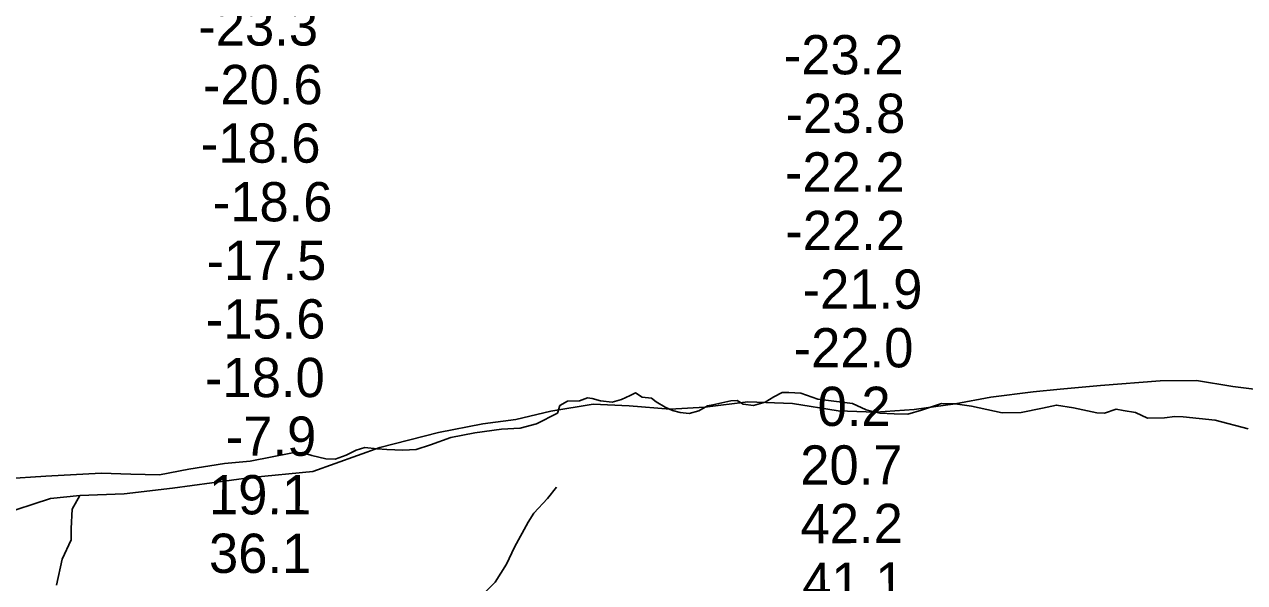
# Model space of a CAD drawing. Extents: x 3148686 to 3186545, y 916144 to 941516.
# Drawn here: x 3179377 to 3181457, y 932089 to 933042 of the extents above; entities that cross this region are included whole.
import ezdxf

# ---------------------------------------------------------------- set-up
doc = ezdxf.new("R2010")
doc.units = 0
for name, color, linetype in [('V-RIVR-EDGE', 7, 'Continuous'), ('V-RIVR-RANG', 7, 'Continuous'), ('V-SITE-VEGE', 7, 'Continuous'), ('V-TOPO-SHOR', 7, 'Continuous')]:
    doc.layers.add(name, color=color, linetype=linetype)

msp = doc.modelspace()

# ---------------------------------------------------------------- linework, layer by layer
at = {"layer": 'V-RIVR-EDGE'}
for points in [[(3179343.2, 932266.2), (3179413.5, 932270.6), (3179507.7, 932275.9), (3179558.5, 932274.2), (3179606.9, 932272.9), (3179656.9, 932282.5), (3179717.8, 932292.4), (3179761.7, 932296.3), (3179833.9, 932310.7), (3179850.4, 932311.3), (3179866.8, 932306), (3179890.8, 932300.5), (3179906.7, 932299.6), (3179925.3, 932306.8), (3179942.4, 932315), (3179957, 932319.5), (3179978.3, 932317.3), (3179994.7, 932316.1), (3180022.1, 932315.1), (3180045, 932316.3), (3180069.4, 932324.4), (3180103.8, 932336.8), (3180144.6, 932344.6), (3180190, 932351.2), (3180222.3, 932352.4), (3180250.1, 932359.9), (3180285.7, 932378.4), (3180289.7, 932391.2), (3180302.8, 932398.5), (3180323, 932399.3), (3180337, 932404.5), (3180344.9, 932403.5), (3180358.9, 932399.2), (3180379, 932396.8), (3180394.8, 932401.6), (3180409.5, 932408.6), (3180418.9, 932412.8), (3180430.2, 932405.8), (3180446, 932403.9), (3180454.2, 932397.5), (3180469.4, 932388.3), (3180481.9, 932382.8), (3180494.7, 932379.4), (3180510.5, 932377.9), (3180526.7, 932382.1), (3180541.3, 932390.6), (3180550.4, 932392.4), (3180581.2, 932399), (3180592.2, 932399.9), (3180602.2, 932393.8), (3180620.2, 932391.3), (3180639.7, 932397), (3180654.6, 932406.1), (3180668.7, 932413.7), (3180679.9, 932413.7), (3180700.6, 932412.1), (3180729.8, 932402.3), (3180788.6, 932394.5), (3180812, 932384.1), (3180835.5, 932378), (3180859.8, 932377.3), (3180883, 932376.3), (3180906.4, 932383.3), (3180940.3, 932394.5), (3180963.7, 932394.4), (3180991.4, 932390.1), (3181043.8, 932379), (3181076.4, 932379.5), (3181112.9, 932387), (3181136.4, 932392.1), (3181165.3, 932387.2), (3181205.2, 932378.9), (3181218.6, 932378.5), (3181238.4, 932384.9), (3181250.3, 932382.7), (3181271, 932379.6), (3181291.7, 932369.8), (3181320.9, 932370.1), (3181338.3, 932372.8)], [(3181338.3, 932372.8), (3181352.3, 932371.8), (3181407.1, 932366.2), (3181463.1, 932351.4)]]:
    msp.add_lwpolyline(points, dxfattribs=at)
at = {"layer": 'V-SITE-VEGE'}
for p, q in [((3181313.3, 932433.4), (3181211.4, 932425.3)), ((3181375.1, 932433.8), (3181313.3, 932433.4)), ((3181437.3, 932424), (3181375.1, 932433.8)), ((3181096.6, 932414.9), (3181024.8, 932405.8)), ((3181142.9, 932419.4), (3181096.6, 932414.9)), ((3181211.4, 932425.3), (3181142.9, 932419.4)), ((3181512.8, 932413.9), (3181437.3, 932424)), ((3180346.4, 932393.4), (3180274.2, 932381.7)), ((3180407.9, 932390.5), (3180346.4, 932393.4)), ((3180610.3, 932397.6), (3180537.2, 932388.4)), ((3180686.7, 932394.6), (3180610.3, 932397.6)), ((3180764, 932382.2), (3180686.7, 932394.6)), ((3180963.5, 932394.2), (3180893.6, 932384.7)), ((3181024.8, 932405.8), (3180963.5, 932394.2)), ((3180274.2, 932381.7), (3180214.9, 932367.6)), ((3180477.8, 932384.8), (3180407.9, 932390.5)), ((3180537.2, 932388.4), (3180477.8, 932384.8)), ((3180828.2, 932379.9), (3180764, 932382.2)), ((3180893.6, 932384.7), (3180828.2, 932379.9)), ((3180158.3, 932360), (3180083, 932345.5)), ((3180214.9, 932367.6), (3180158.3, 932360)), ((3180083, 932345.5), (3179982.9, 932319.6)), ((3179982.9, 932319.6), (3179868.4, 932278.6)), ((3179763.7, 932268.5), (3179629.3, 932250.2)), ((3179868.4, 932278.6), (3179763.7, 932268.5)), ((3179629.3, 932250.2), (3179546.9, 932240.8)), ((3179421.1, 932232.8), (3179333.7, 932204.3)), ((3179471.6, 932237.6), (3179421.1, 932232.8)), ((3179546.9, 932240.8), (3179471.6, 932237.6))]:
    msp.add_line(p, q, dxfattribs=at)
at = {"layer": 'V-TOPO-SHOR'}
for points in [[(3180154.4, 932064.8), (3180179.5, 932089.9), (3180198.9, 932120.8), (3180212.5, 932149.8), (3180235.7, 932192.3), (3180245.4, 932207.7), (3180268.6, 932232.8), (3180284.1, 932252.2)], [(3179431.3, 932084.8), (3179441, 932129.3), (3179456.5, 932162.2), (3179456.6, 932181.5), (3179458.5, 932214.4), (3179471.6, 932237.6)]]:
    msp.add_lwpolyline(points, dxfattribs=at)

# ---------------------------------------------------------------- texts
at = {"layer": 'V-RIVR-RANG'}
for s, p in [('-23.3', (3179673.3, 933005.5)), ('-23.2', (3180671.5, 932956.4)), ('-20.6', (3179681.1, 932905.5)), ('-23.8', (3180674.6, 932856.4)), ('-18.6', (3179677.5, 932805.6)), ('-22.2', (3180673.5, 932756.4)), ('-18.6', (3179697.9, 932705.5)), ('-22.2', (3180674.2, 932656.4)), ('-17.5', (3179687.4, 932605.6)), ('-21.9', (3180703.7, 932556.4)), ('-15.6', (3179685.9, 932505.6)), ('-22.0', (3180688.4, 932456.4)), ('-18.0', (3179684.7, 932405.6)), ('0.2', (3180729.2, 932356.4)), ('-7.9', (3179720.1, 932305.5))]:
    msp.add_text(s, height=67, dxfattribs=at).set_placement(p)
for s, rotation, p in [('20.7', 0.1383, (3180699.7, 932256.2)), ('19.1', 359.9083, (3179691.4, 932205.7)), ('42.2', 0.1383, (3180700.2, 932156.2)), ('36.1', 359.9083, (3179691.5, 932105.7)), ('41.1', 0.1383, (3180703.1, 932056.2))]:
    msp.add_text(s, height=67, rotation=rotation, dxfattribs=at).set_placement(p)

doc.saveas('drawing.dxf')
